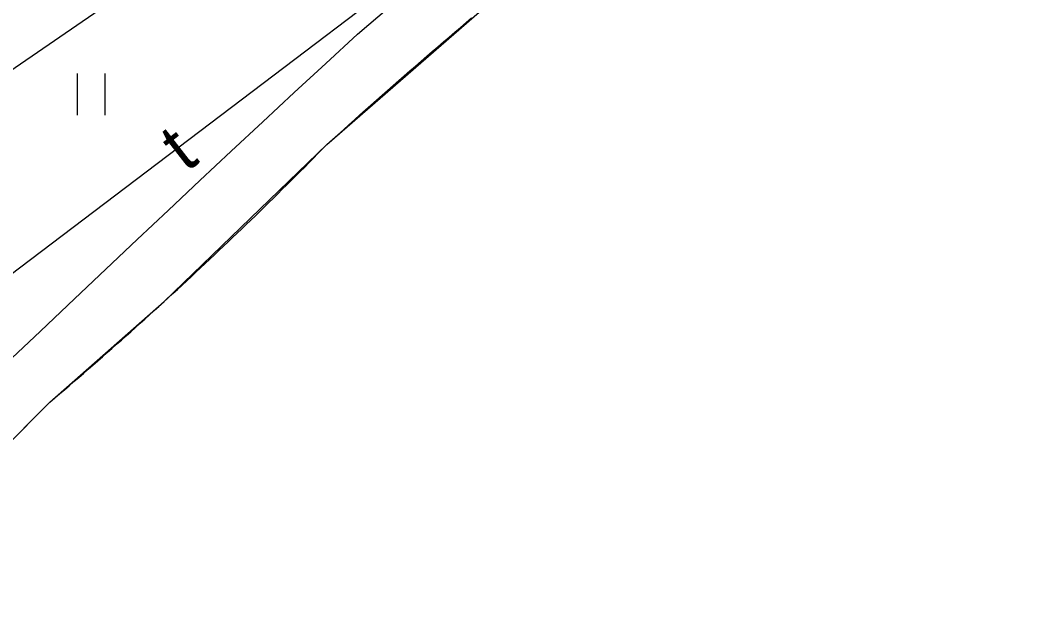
# Model space of a CAD drawing. Extents: x 6434771 to 6436222, y 5663454 to 5664782.
# Drawn here: x 6435454.17 to 6435472.37, y 5664171.53 to 5664182.36 of the extents above; entities that cross this region are included whole.
import ezdxf

# ---------------------------------------------------------------- set-up
doc = ezdxf.new("R2010")
doc.units = 0
for name, color, linetype in [('Warstwa 1', 7, 'Continuous'), ('Warstwa 11', 7, 'Continuous'), ('Warstwa 12', 7, 'Continuous'), ('Warstwa 13', 7, 'Continuous'), ('Warstwa 5', 7, 'Continuous'), ('Warstwa 7', 7, 'Continuous'), ('Warstwa 9', 7, 'Continuous')]:
    doc.layers.add(name, color=color, linetype=linetype)

msp = doc.modelspace()

# ---------------------------------------------------------------- linework, layer by layer
at = {"layer": 'Warstwa 1'}
for p, q in [((6435459.678, 5664180.127), (6435462.69, 5664182.751)), ((6435456.754, 5664177.303), (6435459.678, 5664180.127)), ((6435454.702, 5664175.497), (6435456.754, 5664177.303)), ((6435451.817, 5664172.602), (6435454.702, 5664175.497))]:
    msp.add_line(p, q, dxfattribs=at)
at = {"layer": 'Warstwa 11'}
for points in [[(6435459.678, 5664180.127), (6435459.778, 5664180.216), (6435459.877, 5664180.305), (6435459.976, 5664180.394), (6435460.075, 5664180.483), (6435460.174, 5664180.571), (6435460.274, 5664180.66), (6435460.373, 5664180.749), (6435460.472, 5664180.837), (6435460.572, 5664180.925), (6435460.672, 5664181.013), (6435460.772, 5664181.101), (6435460.871, 5664181.189), (6435460.971, 5664181.277), (6435461.072, 5664181.365), (6435461.173, 5664181.451), (6435461.273, 5664181.539), (6435461.374, 5664181.626), (6435461.474, 5664181.714), (6435461.575, 5664181.8), (6435461.676, 5664181.887), (6435461.777, 5664181.974), (6435461.877, 5664182.061), (6435461.979, 5664182.148), (6435462.08, 5664182.233), (6435462.181, 5664182.32), (6435462.282, 5664182.406)], [(6435454.702, 5664175.497), (6435454.788, 5664175.57), (6435454.875, 5664175.643), (6435454.961, 5664175.717), (6435455.047, 5664175.791), (6435455.133, 5664175.865), (6435455.219, 5664175.939), (6435455.304, 5664176.013), (6435455.39, 5664176.087), (6435455.475, 5664176.162), (6435455.561, 5664176.236), (6435455.646, 5664176.311), (6435455.731, 5664176.386), (6435455.816, 5664176.461), (6435455.901, 5664176.536), (6435455.986, 5664176.611), (6435456.071, 5664176.686), (6435456.156, 5664176.762), (6435456.239, 5664176.837), (6435456.324, 5664176.913), (6435456.408, 5664176.989), (6435456.492, 5664177.065), (6435456.576, 5664177.141), (6435456.66, 5664177.217), (6435456.744, 5664177.293), (6435456.828, 5664177.37), (6435456.911, 5664177.447), (6435456.995, 5664177.523), (6435457.078, 5664177.6), (6435457.161, 5664177.677), (6435457.244, 5664177.754), (6435457.327, 5664177.832), (6435457.409, 5664177.909), (6435457.492, 5664177.986), (6435457.574, 5664178.064), (6435457.657, 5664178.142), (6435457.739, 5664178.22), (6435457.822, 5664178.298), (6435457.904, 5664178.376), (6435457.986, 5664178.454), (6435458.067, 5664178.533), (6435458.149, 5664178.611), (6435458.231, 5664178.69), (6435458.312, 5664178.769), (6435458.394, 5664178.847), (6435458.475, 5664178.926), (6435458.556, 5664179.006), (6435458.637, 5664179.085), (6435458.718, 5664179.164), (6435458.799, 5664179.244), (6435458.879, 5664179.323), (6435458.96, 5664179.403), (6435459.04, 5664179.483), (6435459.12, 5664179.563), (6435459.201, 5664179.643), (6435459.281, 5664179.723), (6435459.359, 5664179.804), (6435459.439, 5664179.884), (6435459.519, 5664179.965), (6435459.598, 5664180.046), (6435459.678, 5664180.127)], [(6435454.162, 5664174.95), (6435454.252, 5664175.042), (6435454.342, 5664175.133), (6435454.432, 5664175.223), (6435454.522, 5664175.314), (6435454.612, 5664175.405), (6435454.702, 5664175.496)]]:
    msp.add_lwpolyline(points, dxfattribs=at)
at = {"layer": 'Warstwa 12'}
msp.add_lwpolyline([(6435439.196, 5664160.945), (6435447.588, 5664172.733), (6435447.914, 5664173.179), (6435471.602, 5664191.144), (6435472.368, 5664191.725)], dxfattribs=at)
at = {"layer": 'Warstwa 5'}
for p, q in [((6435460.232, 5664182.111), (6435460.799, 5664182.596)), ((6435459.662, 5664181.587), (6435460.232, 5664182.111)), ((6435459.093, 5664181.062), (6435459.662, 5664181.587)), ((6435455.196, 5664180.655), (6435455.196, 5664181.405)), ((6435455.696, 5664180.655), (6435455.696, 5664181.405)), ((6435458.526, 5664180.536), (6435459.093, 5664181.062)), ((6435457.959, 5664180.009), (6435458.526, 5664180.536)), ((6435457.394, 5664179.48), (6435457.959, 5664180.009)), ((6435456.83, 5664178.95), (6435457.394, 5664179.48)), ((6435456.267, 5664178.418), (6435456.83, 5664178.95)), ((6435455.705, 5664177.886), (6435456.267, 5664178.418)), ((6435455.146, 5664177.352), (6435455.705, 5664177.886)), ((6435454.53, 5664176.771), (6435455.146, 5664177.352)), ((6435453.915, 5664176.188), (6435454.53, 5664176.771))]:
    msp.add_line(p, q, dxfattribs=at)
at = {"layer": 'Warstwa 7'}
msp.add_lwpolyline([(6435409.962, 5664108.13), (6435418.572, 5664133.392), (6435421.158, 5664137.241), (6435444.212, 5664174.744), (6435468.996, 5664191.765)], dxfattribs=at)
at = {"layer": 'Warstwa 9'}
for p, q in [((6435460.232, 5664182.111), (6435460.799, 5664182.596)), ((6435462.08, 5664182.233), (6435462.181, 5664182.32)), ((6435462.181, 5664182.32), (6435462.282, 5664182.406)), ((6435459.662, 5664181.587), (6435460.232, 5664182.111)), ((6435461.877, 5664182.061), (6435461.979, 5664182.148)), ((6435461.979, 5664182.148), (6435462.08, 5664182.233)), ((6435461.575, 5664181.8), (6435461.676, 5664181.887)), ((6435461.676, 5664181.887), (6435461.777, 5664181.974)), ((6435461.777, 5664181.974), (6435461.877, 5664182.061)), ((6435461.374, 5664181.626), (6435461.474, 5664181.714)), ((6435461.474, 5664181.714), (6435461.575, 5664181.8)), ((6435459.093, 5664181.062), (6435459.662, 5664181.587)), ((6435461.173, 5664181.451), (6435461.273, 5664181.539)), ((6435461.273, 5664181.539), (6435461.374, 5664181.626)), ((6435460.971, 5664181.277), (6435461.072, 5664181.365)), ((6435461.072, 5664181.365), (6435461.173, 5664181.451)), ((6435460.772, 5664181.101), (6435460.871, 5664181.189)), ((6435460.871, 5664181.189), (6435460.971, 5664181.277)), ((6435458.526, 5664180.536), (6435459.093, 5664181.062)), ((6435460.572, 5664180.925), (6435460.672, 5664181.013)), ((6435460.672, 5664181.013), (6435460.772, 5664181.101)), ((6435460.373, 5664180.749), (6435460.472, 5664180.837)), ((6435460.472, 5664180.837), (6435460.572, 5664180.925)), ((6435460.174, 5664180.571), (6435460.274, 5664180.66)), ((6435460.274, 5664180.66), (6435460.373, 5664180.749)), ((6435457.959, 5664180.009), (6435458.526, 5664180.536)), ((6435459.976, 5664180.394), (6435460.075, 5664180.483)), ((6435460.075, 5664180.483), (6435460.174, 5664180.571)), ((6435459.778, 5664180.216), (6435459.877, 5664180.305)), ((6435459.877, 5664180.305), (6435459.976, 5664180.394)), ((6435459.598, 5664180.046), (6435459.678, 5664180.127)), ((6435459.678, 5664180.127), (6435459.778, 5664180.216)), ((6435457.394, 5664179.48), (6435457.959, 5664180.009)), ((6435459.359, 5664179.804), (6435459.439, 5664179.884)), ((6435459.439, 5664179.884), (6435459.519, 5664179.965)), ((6435459.519, 5664179.965), (6435459.598, 5664180.046)), ((6435459.201, 5664179.643), (6435459.281, 5664179.723)), ((6435459.281, 5664179.723), (6435459.359, 5664179.804)), ((6435459.04, 5664179.483), (6435459.12, 5664179.563)), ((6435459.12, 5664179.563), (6435459.201, 5664179.643)), ((6435456.83, 5664178.95), (6435457.394, 5664179.48)), ((6435458.879, 5664179.323), (6435458.96, 5664179.403)), ((6435458.96, 5664179.403), (6435459.04, 5664179.483)), ((6435458.637, 5664179.085), (6435458.718, 5664179.164)), ((6435458.718, 5664179.164), (6435458.799, 5664179.244)), ((6435458.799, 5664179.244), (6435458.879, 5664179.323)), ((6435458.475, 5664178.926), (6435458.556, 5664179.006)), ((6435458.556, 5664179.006), (6435458.637, 5664179.085)), ((6435456.267, 5664178.418), (6435456.83, 5664178.95)), ((6435458.312, 5664178.769), (6435458.394, 5664178.847)), ((6435458.394, 5664178.847), (6435458.475, 5664178.926)), ((6435458.067, 5664178.533), (6435458.149, 5664178.611)), ((6435458.149, 5664178.611), (6435458.231, 5664178.69)), ((6435458.231, 5664178.69), (6435458.312, 5664178.769)), ((6435457.904, 5664178.376), (6435457.986, 5664178.454)), ((6435457.986, 5664178.454), (6435458.067, 5664178.533)), ((6435455.705, 5664177.886), (6435456.267, 5664178.418)), ((6435457.739, 5664178.22), (6435457.822, 5664178.298)), ((6435457.822, 5664178.298), (6435457.904, 5664178.376)), ((6435457.492, 5664177.986), (6435457.574, 5664178.064)), ((6435457.574, 5664178.064), (6435457.657, 5664178.142)), ((6435457.657, 5664178.142), (6435457.739, 5664178.22)), ((6435455.146, 5664177.352), (6435455.705, 5664177.886)), ((6435457.327, 5664177.832), (6435457.409, 5664177.909)), ((6435457.409, 5664177.909), (6435457.492, 5664177.986)), ((6435457.161, 5664177.677), (6435457.244, 5664177.754)), ((6435457.244, 5664177.754), (6435457.327, 5664177.832)), ((6435456.911, 5664177.447), (6435456.995, 5664177.523)), ((6435456.995, 5664177.523), (6435457.078, 5664177.6)), ((6435457.078, 5664177.6), (6435457.161, 5664177.677)), ((6435454.53, 5664176.771), (6435455.146, 5664177.352)), ((6435456.744, 5664177.293), (6435456.828, 5664177.37)), ((6435456.828, 5664177.37), (6435456.911, 5664177.447)), ((6435456.576, 5664177.141), (6435456.66, 5664177.217)), ((6435456.66, 5664177.217), (6435456.744, 5664177.293)), ((6435456.324, 5664176.913), (6435456.408, 5664176.989)), ((6435456.408, 5664176.989), (6435456.492, 5664177.065)), ((6435456.492, 5664177.065), (6435456.576, 5664177.141)), ((6435456.156, 5664176.762), (6435456.239, 5664176.837)), ((6435456.239, 5664176.837), (6435456.324, 5664176.913)), ((6435453.915, 5664176.188), (6435454.53, 5664176.771)), ((6435455.901, 5664176.536), (6435455.986, 5664176.611)), ((6435455.986, 5664176.611), (6435456.071, 5664176.686)), ((6435456.071, 5664176.686), (6435456.156, 5664176.762)), ((6435455.731, 5664176.386), (6435455.816, 5664176.461)), ((6435455.816, 5664176.461), (6435455.901, 5664176.536)), ((6435455.561, 5664176.236), (6435455.646, 5664176.311)), ((6435455.646, 5664176.311), (6435455.731, 5664176.386)), ((6435455.304, 5664176.013), (6435455.39, 5664176.087)), ((6435455.39, 5664176.087), (6435455.475, 5664176.162)), ((6435455.475, 5664176.162), (6435455.561, 5664176.236)), ((6435455.133, 5664175.865), (6435455.219, 5664175.939)), ((6435455.219, 5664175.939), (6435455.304, 5664176.013)), ((6435454.875, 5664175.643), (6435454.961, 5664175.717)), ((6435454.961, 5664175.717), (6435455.047, 5664175.791)), ((6435455.047, 5664175.791), (6435455.133, 5664175.865)), ((6435454.702, 5664175.496), (6435454.788, 5664175.57)), ((6435454.788, 5664175.57), (6435454.875, 5664175.643)), ((6435454.522, 5664175.314), (6435454.612, 5664175.405)), ((6435454.612, 5664175.405), (6435454.702, 5664175.496)), ((6435454.342, 5664175.133), (6435454.432, 5664175.223)), ((6435454.432, 5664175.223), (6435454.522, 5664175.314)), ((6435454.162, 5664174.95), (6435454.252, 5664175.042)), ((6435454.252, 5664175.042), (6435454.342, 5664175.133))]:
    msp.add_line(p, q, dxfattribs=at)

# ---------------------------------------------------------------- texts
at = {"layer": 'Warstwa 13'}
msp.add_text('t', height=0.9, rotation=37.8668, dxfattribs=at).set_placement((6435457.145, 5664179.614))

doc.saveas('drawing.dxf')
